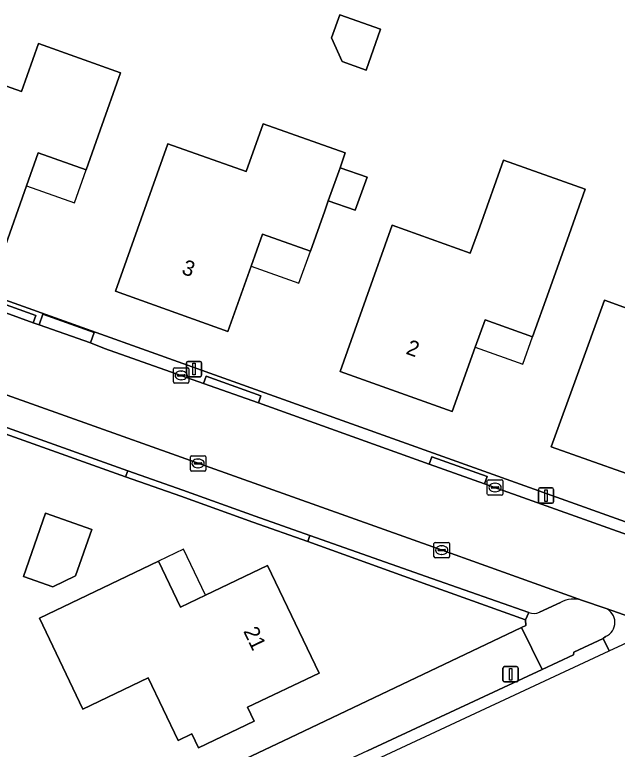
# Model space of a CAD drawing. Extents: x 163266 to 164362, y 381528 to 382286.
# Drawn here: x 163660 to 163699.17, y 381629.17 to 381676.94 of the extents above; entities that cross this region are included whole.
import ezdxf

# ---------------------------------------------------------------- set-up
doc = ezdxf.new("R2010")
doc.units = 0
for name, color, linetype in [('IMGEO_Erf', 7, 'Continuous'), ('IMGEO_Fietspad_gesloten', 7, 'Continuous'), ('IMGEO_Fietspad_open', 7, 'Continuous'), ('IMGEO_Groenvoorziening', 7, 'Continuous'), ('IMGEO_Hek', 7, 'Continuous'), ('IMGEO_Kolk', 7, 'Continuous'), ('IMGEO_Lichtmast', 7, 'Continuous'), ('IMGEO_Pand', 7, 'Continuous'), ('IMGEO_Pand_nummerreeks', 7, 'Continuous'), ('IMGEO_Pand_overbouw', 7, 'Continuous'), ('IMGEO_Parkeervlak_open', 7, 'Continuous'), ('IMGEO_Rijbaan_lokaal_open', 7, 'Continuous'), ('IMGEO_Voetpad_open', 7, 'Continuous')]:
    doc.layers.add(name, color=color, linetype=linetype)

msp = doc.modelspace()

# ---------------------------------------------------------------- linework, layer by layer
at = {"layer": 'IMGEO_Erf'}
for points in [[(163681.133, 381676.937), (163683.783, 381675.995), (163682.838, 381673.337), (163681.295, 381673.886), (163680.597, 381675.432)], [(163660.437, 381671.946), (163661.539, 381675.054), (163666.879, 381673.163), (163665.554, 381669.421), (163664.643, 381666.85), (163661.536, 381667.951), (163660.777, 381665.808), (163659.277, 381661.572), (163651.959, 381664.169), (163653.629, 381668.882), (163655.352, 381673.746)], [(163681.492, 381667.948), (163681.151, 381666.989), (163682.901, 381666.367), (163682.137, 381664.217), (163680.387, 381664.839), (163680.155, 381664.185), (163679.224, 381661.565), (163676.118, 381662.664), (163675.37, 381660.58), (163673.862, 381656.338), (163666.549, 381658.954), (163668.224, 381663.666), (163669.958, 381668.542), (163675.049, 381666.733), (163676.156, 381669.845)], [(163689.617, 381661.442), (163690.051, 381662.657), (163690.228, 381663.153), (163691.776, 381667.484), (163697.089, 381665.587), (163696.039, 381662.646), (163694.713, 381658.933), (163693.663, 381655.994), (163690.571, 381657.099), (163689.939, 381655.329), (163688.444, 381651.141), (163681.146, 381653.732), (163682.828, 381658.441), (163684.547, 381663.252)], [(163696.58, 381653.535), (163698.334, 381658.38), (163702.582, 381656.843), (163704.185, 381661.269), (163710.349, 381659.037), (163708.52, 381653.986), (163707.51, 381651.196), (163704.411, 381652.319), (163703.718, 381650.408), (163702.208, 381646.242), (163694.877, 381648.833)], [(163660.58, 381640.404), (163662.013, 381644.518), (163665.013, 381643.473), (163663.961, 381640.454), (163662.475, 381639.744)], [(163676.437, 381641.129), (163679.784, 381634.13), (163675.133, 381631.906), (163675.564, 381631.004), (163671.956, 381629.278), (163671.524, 381630.18), (163670.622, 381629.749), (163668.676, 381633.817), (163664.435, 381631.789), (163661.609, 381637.698), (163669.356, 381641.402), (163670.779, 381638.424), (163672.396, 381639.197)]]:
    msp.add_lwpolyline(points, close=True, dxfattribs=at)
for points in [[(163629.716, 381668.998), (163704.116, 381642.385), (163714.571, 381647.298), (163714.503, 381647.459), (163712.507, 381651.662), (163712.236, 381651.529), (163710.461, 381655.144), (163718.518, 381659.102), (163719.518, 381657.066), (163722.573, 381658.314), (163723.351, 381656.715), (163727.31, 381654.748), (163727.79, 381653.802)], [(163581.284, 381602.447), (163586.783, 381590.674), (163589.374, 381591.224), (163593.379, 381593.084), (163622.355, 381606.539), (163623.496, 381604.168), (163677.889, 381629.916), (163692.948, 381637.102), (163693.217, 381637.23), (163693.201, 381637.598), (163686.863, 381639.858), (163679.05, 381642.678), (163675.489, 381643.937), (163670.794, 381645.621), (163667.214, 381646.884), (163653.06, 381651.93)]]:
    msp.add_lwpolyline(points, dxfattribs=at)
at = {"layer": 'IMGEO_Fietspad_gesloten'}
msp.add_lwpolyline([(163541.014, 381541.258), (163541.96, 381547.779), (163553.673, 381566.151), (163565.58, 381573.848), (163629.353, 381603.27), (163698.633, 381635.569), (163698.247, 381636.386), (163696.339, 381635.498), (163696.333, 381635.308), (163694.284, 381634.354), (163682.934, 381629.066), (163588.96, 381585.345), (163584.191, 381583.201), (163571.798, 381577.509), (163563.97, 381573.913)], dxfattribs=at)
at = {"layer": 'IMGEO_Fietspad_open'}
for points in [[(163701.705, 381637.16), (163700.047, 381637.754), (163698.391, 381638.347)], [(163698.633, 381635.569), (163701.918, 381637.101)], [(163698.408, 381636.505), (163698.247, 381636.386), (163698.633, 381635.569)]]:
    msp.add_lwpolyline(points, dxfattribs=at)
msp.add_arc((163698.015, 381637.422), 0.998, 293.1914, 67.8661, dxfattribs=at)
at = {"layer": 'IMGEO_Groenvoorziening'}
for points in [[(163695.472, 381638.725), (163694.114, 381638.096)], [(163698.391, 381638.347), (163696.905, 381638.85)], [(163693.409, 381638.078), (163693.201, 381637.598), (163693.217, 381637.23), (163692.948, 381637.102), (163694.284, 381634.354), (163696.333, 381635.308), (163696.339, 381635.498), (163698.247, 381636.386), (163698.408, 381636.505)], [(163682.934, 381629.066), (163694.284, 381634.354), (163692.948, 381637.102), (163677.889, 381629.916), (163623.496, 381604.168), (163594.654, 381590.515), (163593.379, 381593.084), (163589.374, 381591.224), (163586.783, 381590.674), (163586.942, 381590.334), (163585.659, 381589.713), (163587.434, 381585.954)]]:
    msp.add_lwpolyline(points, dxfattribs=at)
for centre, radius, start, end in [((163696.334, 381637.121), 1.821, 71.7251, 118.2454), ((163693.743, 381638.813), 0.808, 245.5767, 297.3484), ((163698.015, 381637.422), 0.998, 293.1914, 67.8661)]:
    msp.add_arc(centre, radius, start, end, dxfattribs=at)
at = {"layer": 'IMGEO_Hek'}
msp.add_lwpolyline([(163677.889, 381629.916), (163623.496, 381604.168), (163622.355, 381606.539), (163589.374, 381591.224), (163586.783, 381590.674)], dxfattribs=at)
at = {"layer": 'IMGEO_Kolk'}
for p, q in [((163670.325, 381653.059), (163670.325, 381653.911)), ((163670.4, 381653.985), (163671.252, 381653.985)), ((163671.326, 381653.911), (163671.326, 381653.059)), ((163670.584, 381653.479), (163670.584, 381653.491)), ((163671.022, 381653.442), (163670.624, 381653.442)), ((163670.627, 381653.528), (163671.025, 381653.528)), ((163670.813, 381653.765), (163670.838, 381653.765)), ((163671.068, 381653.491), (163671.068, 381653.479)), ((163671.252, 381652.985), (163670.4, 381652.985)), ((163670.836, 381653.205), (163670.811, 381653.205)), ((163671.421, 381647.336), (163671.421, 381648.188)), ((163671.496, 381648.262), (163672.348, 381648.262)), ((163672.422, 381648.188), (163672.422, 381647.336)), ((163671.68, 381647.756), (163671.68, 381647.768)), ((163672.118, 381647.719), (163671.72, 381647.719)), ((163671.723, 381647.805), (163672.121, 381647.805)), ((163671.909, 381648.042), (163671.934, 381648.042)), ((163672.164, 381647.768), (163672.164, 381647.756)), ((163672.348, 381647.262), (163671.496, 381647.262)), ((163671.932, 381647.482), (163671.907, 381647.482)), ((163690.797, 381646.695), (163691.649, 381646.695)), ((163690.722, 381645.769), (163690.722, 381646.621)), ((163690.981, 381646.189), (163690.981, 381646.201)), ((163691.024, 381646.238), (163691.422, 381646.238)), ((163691.21, 381646.475), (163691.235, 381646.475)), ((163691.465, 381646.201), (163691.465, 381646.189)), ((163691.723, 381646.621), (163691.723, 381645.769)), ((163691.649, 381645.695), (163690.797, 381645.695)), ((163691.419, 381646.152), (163691.021, 381646.152)), ((163691.233, 381645.915), (163691.208, 381645.915)), ((163687.255, 381641.699), (163687.255, 381642.551)), ((163687.33, 381642.625), (163688.182, 381642.625)), ((163687.743, 381642.405), (163687.768, 381642.405)), ((163688.256, 381642.551), (163688.256, 381641.699)), ((163687.514, 381642.119), (163687.514, 381642.131)), ((163687.952, 381642.082), (163687.554, 381642.082)), ((163687.557, 381642.168), (163687.955, 381642.168)), ((163687.998, 381642.131), (163687.998, 381642.119)), ((163688.182, 381641.625), (163687.33, 381641.625)), ((163687.766, 381641.845), (163687.741, 381641.845))]:
    msp.add_line(p, q, dxfattribs=at)
for points in [[(163670.325, 381653.059), (163670.325, 381653.911)], [(163670.4, 381653.985), (163671.252, 381653.985)], [(163671.326, 381653.911), (163671.326, 381653.059)], [(163671.252, 381652.985), (163670.4, 381652.985)], [(163671.421, 381647.336), (163671.421, 381648.188)], [(163671.496, 381648.262), (163672.348, 381648.262)], [(163672.422, 381648.188), (163672.422, 381647.336)], [(163672.348, 381647.262), (163671.496, 381647.262)], [(163690.797, 381646.695), (163691.649, 381646.695)], [(163690.722, 381645.769), (163690.722, 381646.621)], [(163691.723, 381646.621), (163691.723, 381645.769)], [(163691.649, 381645.695), (163690.797, 381645.695)], [(163687.255, 381641.699), (163687.255, 381642.551)], [(163687.33, 381642.625), (163688.182, 381642.625)], [(163688.256, 381642.551), (163688.256, 381641.699)], [(163688.182, 381641.625), (163687.33, 381641.625)]]:
    msp.add_lwpolyline(points, dxfattribs=at)
for centre, radius, start, end in [((163670.402, 381653.909), 0.0765, 91.552, 178.448), ((163670.402, 381653.909), 0.0765, 91.552, 178.448), ((163671.25, 381653.909), 0.0765, 1.552, 88.448), ((163671.25, 381653.909), 0.0765, 1.552, 88.448), ((163670.624, 381653.488), 0.0403, 85.8775, 175.7526), ((163670.621, 381653.478), 0.0366, 178.938, 274.7102), ((163671.025, 381653.485), 0.043, 264.8664, 352.4533), ((163671.029, 381653.49), 0.0386, 1.7309, 96.639), ((163670.402, 381653.061), 0.0765, 181.552, 268.448), ((163670.402, 381653.061), 0.0765, 181.552, 268.448), ((163671.25, 381653.061), 0.0765, 271.552, 358.448), ((163671.25, 381653.061), 0.0765, 271.552, 358.448), ((163671.498, 381648.186), 0.0765, 91.552, 178.448), ((163671.498, 381648.186), 0.0765, 91.552, 178.448), ((163672.346, 381648.186), 0.0765, 1.552, 88.448), ((163672.346, 381648.186), 0.0765, 1.552, 88.448), ((163671.72, 381647.765), 0.0403, 85.8775, 175.7526), ((163671.717, 381647.755), 0.0366, 178.938, 274.7102), ((163672.121, 381647.762), 0.043, 264.8664, 352.4533), ((163672.125, 381647.767), 0.0386, 1.7309, 96.639), ((163671.498, 381647.338), 0.0765, 181.552, 268.448), ((163671.498, 381647.338), 0.0765, 181.552, 268.448), ((163672.346, 381647.338), 0.0765, 271.552, 358.448), ((163672.346, 381647.338), 0.0765, 271.552, 358.448), ((163690.799, 381646.619), 0.0765, 91.552, 178.448), ((163690.799, 381646.619), 0.0765, 91.552, 178.448), ((163691.647, 381646.619), 0.0765, 1.552, 88.448), ((163691.647, 381646.619), 0.0765, 1.552, 88.448), ((163691.021, 381646.198), 0.0403, 85.8775, 175.7526), ((163691.018, 381646.188), 0.0366, 178.938, 274.7102), ((163691.422, 381646.195), 0.043, 264.8664, 352.4533), ((163691.426, 381646.2), 0.0386, 1.7309, 96.639), ((163690.799, 381645.771), 0.0765, 181.552, 268.448), ((163690.799, 381645.771), 0.0765, 181.552, 268.448), ((163691.647, 381645.771), 0.0765, 271.552, 358.448), ((163691.647, 381645.771), 0.0765, 271.552, 358.448), ((163687.332, 381642.549), 0.0765, 91.552, 178.448), ((163687.332, 381642.549), 0.0765, 91.552, 178.448), ((163688.18, 381642.549), 0.0765, 1.552, 88.448), ((163688.18, 381642.549), 0.0765, 1.552, 88.448), ((163687.554, 381642.128), 0.0403, 85.8775, 175.7526), ((163687.551, 381642.118), 0.0366, 178.938, 274.7102), ((163687.955, 381642.125), 0.043, 264.8664, 352.4533), ((163687.959, 381642.13), 0.0386, 1.7309, 96.639), ((163687.332, 381641.701), 0.0765, 181.552, 268.448), ((163687.332, 381641.701), 0.0765, 181.552, 268.448), ((163688.18, 381641.701), 0.0765, 271.552, 358.448), ((163688.18, 381641.701), 0.0765, 271.552, 358.448)]:
    msp.add_arc(centre, radius, start, end, dxfattribs=at)
for centre, major_axis, ratio, start_param, end_param in [((163670.812, 381653.485), (-0.387, 0.002), 0.722429, 4.712389, 7.853982), ((163670.837, 381653.485), (-0.39, 0.002), 0.717154, 1.570796, 4.712389), ((163671.908, 381647.762), (-0.387, 0.002), 0.722429, 4.712389, 7.853982), ((163671.933, 381647.762), (-0.39, 0.002), 0.717154, 1.570796, 4.712389), ((163691.209, 381646.195), (-0.387, 0.002), 0.722429, 4.712389, 7.853982), ((163691.234, 381646.195), (-0.39, 0.002), 0.717154, 1.570796, 4.712389), ((163687.742, 381642.125), (-0.387, 0.002), 0.722429, 4.712389, 7.853982), ((163687.767, 381642.125), (-0.39, 0.002), 0.717154, 1.570796, 4.712389)]:
    msp.add_ellipse(centre, major_axis=major_axis, ratio=ratio, start_param=start_param, end_param=end_param, dxfattribs=at)
at = {"layer": 'IMGEO_Lichtmast'}
for p, q in [((163671.16, 381653.494), (163671.16, 381654.294)), ((163671.16, 381654.294), (163671.16, 381653.494)), ((163671.26, 381654.394), (163672.05, 381654.394)), ((163672.05, 381654.394), (163671.26, 381654.394)), ((163672.15, 381654.294), (163672.15, 381653.494)), ((163672.15, 381653.494), (163672.15, 381654.294)), ((163672.05, 381653.394), (163671.26, 381653.394)), ((163671.26, 381653.394), (163672.05, 381653.394)), ((163694.037, 381645.27), (163694.037, 381646.07)), ((163694.037, 381646.07), (163694.037, 381645.27)), ((163694.137, 381646.17), (163694.927, 381646.17)), ((163694.927, 381646.17), (163694.137, 381646.17)), ((163695.027, 381646.07), (163695.027, 381645.27)), ((163695.027, 381645.27), (163695.027, 381646.07)), ((163694.927, 381645.17), (163694.137, 381645.17)), ((163694.137, 381645.17), (163694.927, 381645.17)), ((163691.736, 381633.652), (163691.736, 381634.452)), ((163691.736, 381634.452), (163691.736, 381633.652)), ((163691.836, 381634.552), (163692.626, 381634.552)), ((163692.626, 381634.552), (163691.836, 381634.552)), ((163692.726, 381634.452), (163692.726, 381633.652)), ((163692.726, 381633.652), (163692.726, 381634.452)), ((163692.626, 381633.552), (163691.836, 381633.552)), ((163691.836, 381633.552), (163692.626, 381633.552))]:
    msp.add_line(p, q, dxfattribs=at)
for points in [[(163671.58, 381654.269), (163671.73, 381654.269), (163671.73, 381653.519), (163671.58, 381653.519), (163671.58, 381654.269)], [(163694.457, 381646.045), (163694.607, 381646.045), (163694.607, 381645.295), (163694.457, 381645.295), (163694.457, 381646.045)], [(163692.156, 381634.427), (163692.306, 381634.427), (163692.306, 381633.677), (163692.156, 381633.677), (163692.156, 381634.427)]]:
    msp.add_lwpolyline(points, dxfattribs=at)
for centre, start, end in [((163671.26, 381654.294), 90, 180), ((163671.26, 381654.294), 90, 180), ((163672.05, 381654.294), 0, 90), ((163672.05, 381654.294), 360, 90), ((163671.26, 381653.494), 180, 270), ((163671.26, 381653.494), 180, 270), ((163672.05, 381653.494), 270, 0), ((163672.05, 381653.494), 270, 0), ((163694.137, 381646.07), 90, 180), ((163694.137, 381646.07), 90, 180), ((163694.927, 381646.07), 0, 90), ((163694.927, 381646.07), 360, 90), ((163694.137, 381645.27), 180, 270), ((163694.137, 381645.27), 180, 270), ((163694.927, 381645.27), 270, 0), ((163694.927, 381645.27), 270, 0), ((163691.836, 381634.452), 90, 180), ((163691.836, 381634.452), 90, 180), ((163692.626, 381634.452), 0, 90), ((163692.626, 381634.452), 360, 90), ((163691.836, 381633.652), 180, 270), ((163691.836, 381633.652), 180, 270), ((163692.626, 381633.652), 270, 0), ((163692.626, 381633.652), 270, 0)]:
    msp.add_arc(centre, 0.1, start, end, dxfattribs=at)
at = {"layer": 'IMGEO_Pand'}
for points in [[(163680.597, 381675.432), (163681.295, 381673.886), (163682.838, 381673.337), (163683.783, 381675.995), (163681.133, 381676.937)], [(163665.554, 381669.421), (163666.879, 381673.163), (163661.539, 381675.054), (163660.437, 381671.946), (163655.352, 381673.746), (163653.629, 381668.882), (163651.959, 381664.169), (163659.277, 381661.572), (163660.777, 381665.808), (163661.536, 381667.951), (163664.643, 381666.85)], [(163680.155, 381664.185), (163680.387, 381664.839), (163681.151, 381666.989), (163681.492, 381667.948), (163676.156, 381669.845), (163675.049, 381666.733), (163669.958, 381668.542), (163668.224, 381663.666), (163666.549, 381658.954), (163673.862, 381656.338), (163675.37, 381660.58), (163676.118, 381662.664), (163679.224, 381661.565)], [(163694.713, 381658.933), (163696.039, 381662.646), (163697.089, 381665.587), (163691.776, 381667.484), (163690.228, 381663.153), (163690.051, 381662.657), (163689.617, 381661.442), (163684.547, 381663.252), (163682.828, 381658.441), (163681.146, 381653.732), (163688.444, 381651.141), (163689.939, 381655.329), (163690.571, 381657.099), (163693.663, 381655.994)], [(163681.151, 381666.989), (163680.387, 381664.839), (163682.137, 381664.217), (163682.901, 381666.367)], [(163708.52, 381653.986), (163710.349, 381659.037), (163704.185, 381661.269), (163702.582, 381656.843), (163698.334, 381658.38), (163696.58, 381653.535), (163694.877, 381648.833), (163702.208, 381646.242), (163703.718, 381650.408), (163704.411, 381652.319), (163707.51, 381651.196)], [(163660.58, 381640.404), (163662.475, 381639.744), (163663.961, 381640.454), (163665.013, 381643.473), (163662.013, 381644.518)], [(163676.437, 381641.129), (163672.396, 381639.197), (163670.779, 381638.424), (163669.356, 381641.402), (163661.609, 381637.698), (163664.435, 381631.789), (163668.676, 381633.817), (163670.622, 381629.749), (163671.524, 381630.18), (163671.956, 381629.278), (163675.564, 381631.004), (163675.133, 381631.906), (163679.784, 381634.13)]]:
    msp.add_lwpolyline(points, close=True, dxfattribs=at)
at = {"layer": 'IMGEO_Pand_overbouw'}
for points in [[(163664.643, 381666.85), (163661.536, 381667.951), (163660.777, 381665.808), (163663.884, 381664.707)], [(163679.224, 381661.565), (163676.118, 381662.664), (163675.37, 381660.58), (163678.48, 381659.473)], [(163693.663, 381655.994), (163690.571, 381657.099), (163689.939, 381655.329), (163693.031, 381654.224)], [(163670.973, 381642.175), (163669.356, 381641.402), (163670.779, 381638.424), (163672.396, 381639.197)]]:
    msp.add_lwpolyline(points, close=True, dxfattribs=at)
at = {"layer": 'IMGEO_Parkeervlak_open'}
for points in [[(163696.905, 381638.85), (163687.483, 381642.223), (163648.186, 381656.239), (163647.464, 381654.37), (163653.209, 381652.324), (163667.36, 381647.283), (163670.924, 381646.013), (163675.637, 381644.335), (163679.195, 381643.067), (163687.117, 381640.288), (163693.409, 381638.078)], [(163694.114, 381638.096), (163695.472, 381638.725)]]:
    msp.add_lwpolyline(points, dxfattribs=at)
for centre, radius, start, end in [((163696.334, 381637.121), 1.821, 71.7251, 118.2454), ((163693.743, 381638.813), 0.808, 245.5767, 297.3484)]:
    msp.add_arc(centre, radius, start, end, dxfattribs=at)
at = {"layer": 'IMGEO_Rijbaan_lokaal_open'}
for points in [[(163705.423, 381641.228), (163704.64, 381641.399), (163701.053, 381642.681), (163690.54, 381646.438), (163686.952, 381647.72), (163675.841, 381651.691), (163672.283, 381652.963), (163665.837, 381655.241), (163664.921, 381655.593), (163661.583, 381656.764), (163661.21, 381656.897), (163657.637, 381658.197), (163650.107, 381660.888), (163646.599, 381662.142), (163643.027, 381663.418), (163633.033, 381666.99), (163629.463, 381668.266), (163629.085, 381668.401)], [(163629.853, 381662.817), (163648.186, 381656.239), (163687.483, 381642.223), (163696.905, 381638.85), (163698.391, 381638.347), (163700.047, 381637.754), (163707.897, 381641.593)]]:
    msp.add_lwpolyline(points, dxfattribs=at)
at = {"layer": 'IMGEO_Voetpad_open'}
for points in [[(163704.116, 381642.385), (163629.716, 381668.998)], [(163633.033, 381666.99), (163643.027, 381663.418), (163643.195, 381663.888), (163650.275, 381661.358), (163650.107, 381660.888), (163657.637, 381658.197), (163657.805, 381658.667), (163661.385, 381657.388), (163661.21, 381656.897), (163661.583, 381656.764), (163661.829, 381657.472), (163665.162, 381656.282), (163664.921, 381655.593), (163665.837, 381655.241), (163672.283, 381652.963), (163672.451, 381653.433), (163676.009, 381652.161), (163675.841, 381651.691), (163686.952, 381647.72), (163687.12, 381648.19), (163690.708, 381646.908), (163690.54, 381646.438), (163701.053, 381642.681)]]:
    msp.add_lwpolyline(points, dxfattribs=at)
for points in [[(163661.21, 381656.897), (163661.385, 381657.388), (163657.805, 381658.667), (163657.637, 381658.197)], [(163664.921, 381655.593), (163665.162, 381656.282), (163661.829, 381657.472), (163661.583, 381656.764)], [(163672.283, 381652.963), (163675.841, 381651.691), (163676.009, 381652.161), (163672.451, 381653.433)], [(163667.214, 381646.884), (163667.36, 381647.283), (163653.209, 381652.324), (163653.06, 381651.93)], [(163686.952, 381647.72), (163690.54, 381646.438), (163690.708, 381646.908), (163687.12, 381648.19)], [(163670.794, 381645.621), (163675.489, 381643.937), (163679.05, 381642.678), (163679.195, 381643.067), (163675.637, 381644.335), (163670.924, 381646.013), (163667.36, 381647.283), (163667.214, 381646.884)], [(163693.409, 381638.078), (163687.117, 381640.288), (163679.195, 381643.067), (163679.05, 381642.678), (163686.863, 381639.858), (163693.201, 381637.598)]]:
    msp.add_lwpolyline(points, close=True, dxfattribs=at)

# ---------------------------------------------------------------- texts
at = {"layer": 'IMGEO_Pand_nummerreeks'}
for s, rotation, p in [('3', 340.3189, (163670.795, 381660.111)), ('2', 340.4564, (163685.377, 381654.903)), ('21', 295.5594, (163674.843, 381636.857))]:
    msp.add_text(s, height=1, rotation=rotation, dxfattribs=at).set_placement(p)

doc.saveas('drawing.dxf')
